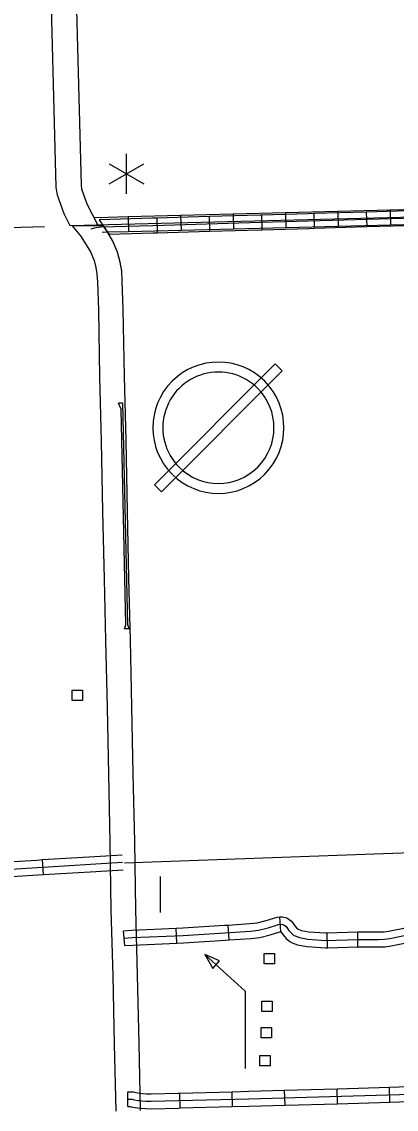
# Model space of a CAD drawing. Extents: x 1084508 to 1142749, y 1057638 to 1093403.
# Drawn here: x 1108925 to 1110110, y 1085121 to 1088554 of the extents above; entities that cross this region are included whole.
import ezdxf

# ---------------------------------------------------------------- set-up
doc = ezdxf.new("R2010")
doc.units = 0
for name, color, linetype in [('Level 10', 7, 'Continuous'), ('Level 2', 7, 'Continuous'), ('Level 32', 7, 'Continuous'), ('Level 45', 7, 'Continuous'), ('Level 48', 7, 'Continuous'), ('Level 5', 7, 'Continuous'), ('Level 56', 7, 'Continuous'), ('Level 57', 7, 'Continuous')]:
    doc.layers.add(name, color=color, linetype=linetype)

msp = doc.modelspace()

# ---------------------------------------------------------------- linework, layer by layer
at = {"layer": 'Level 10'}
for p, q in [((1109166, 1087911.9), (1109078.9, 1087909.5)), ((1109184.2, 1087909), (1109084.8, 1087909.9))]:
    msp.add_line(p, q, dxfattribs=at)
for points in [[(1109078.9, 1087909.5), (1109059.2, 1087947.8), (1109038.2, 1088006.8), (1109034.5, 1088031.4), (1108994, 1089577.2), (1108953, 1091226.2), (1108934.4, 1092038.9)], [(1109012.9, 1092040.8), (1109031.5, 1091228.1), (1109072.4, 1089579.2), (1109112.8, 1088038.4), (1109114.7, 1088026), (1109131.4, 1087979.1), (1109166, 1087911.9)], [(1109084.8, 1087909.9), (1109110.7, 1087877.6), (1109129.4, 1087850.1), (1109142.5, 1087828), (1109154.1, 1087800.6), (1109159.9, 1087778.2), (1109163.3, 1087757.9), (1109164.7, 1087731.6), (1109167.7, 1087643.9), (1109171.7, 1087432.9), (1109176.9, 1087229.2), (1109181.1, 1087007.7), (1109186, 1086794.7), (1109190.6, 1086600.5), (1109195.1, 1086389.7), (1109199.4, 1086178.6), (1109204, 1085964.3), (1109207.4, 1085750.3), (1109213.2, 1085542.5), (1109217.8, 1085327.2), (1109222.4, 1085115.2)], [(1109300.8, 1085116.9), (1109296.2, 1085328.9), (1109291.6, 1085544.4), (1109285.8, 1085752), (1109282.5, 1085965.7), (1109277.9, 1086180.3), (1109273.6, 1086391.4), (1109269, 1086602.2), (1109264.4, 1086796.5), (1109259.5, 1087009.4), (1109255.3, 1087230.9), (1109250.1, 1087434.7), (1109246.1, 1087645.9), (1109243.1, 1087735), (1109241.4, 1087766.3), (1109236.8, 1087794.5), (1109228.6, 1087826), (1109212.7, 1087863.4), (1109195.7, 1087892.2), (1109184.2, 1087909)]]:
    msp.add_lwpolyline(points, dxfattribs=at)
at = {"layer": 'Level 2'}
msp.add_lwpolyline([(1108174.8, 1087884.2), (1108997.2, 1087907.7)], dxfattribs=at)
at = {"layer": 'Level 32'}
for p, q in [((1109262, 1087937.8), (1109263.2, 1087890.7)), ((1109352.1, 1087933.8), (1109353.4, 1087886.8)), ((1109427.7, 1087942), (1109428.9, 1087894.9)), ((1109517.8, 1087938.6), (1109519.1, 1087891.5)), ((1109593.4, 1087946.2), (1109594.5, 1087899.1)), ((1109683.4, 1087943.3), (1109684.8, 1087896.3)), ((1109759, 1087950.4), (1109760.2, 1087903.3)), ((1109849.1, 1087948.2), (1109850.4, 1087901.1)), ((1109924.7, 1087954.6), (1109925.9, 1087907.5)), ((1110014.7, 1087953.1), (1110016.1, 1087906)), ((1110090.4, 1087958.8), (1110091.6, 1087911.7)), ((1109170.7, 1087928.9), (1109201.3, 1087882.6)), ((1108993.7, 1085862.1), (1108990.9, 1085909.1)), ((1109581.6, 1085655.8), (1109578.5, 1085702.8)), ((1109744.6, 1085681.6), (1109741.3, 1085728.5)), ((1109250.8, 1085637.7), (1109247.4, 1085684.7)), ((1109415.7, 1085645.5), (1109413.7, 1085692.5)), ((1109892.5, 1085631.1), (1109891.2, 1085678.2)), ((1110089.3, 1085143.6), (1110088, 1085190.7)), ((1109260.6, 1085129.7), (1109260.9, 1085176.8)), ((1109426.6, 1085125.3), (1109425.3, 1085172.3)), ((1109592.2, 1085129.6), (1109591, 1085176.7)), ((1109758, 1085134.2), (1109756.6, 1085181.3)), ((1109923.6, 1085138.9), (1109922.3, 1085186))]:
    msp.add_line(p, q, dxfattribs=at)
for points in [[(1110843.7, 1087953.7), (1110682, 1087947.7), (1110242.3, 1087936.3), (1109832.2, 1087924.1), (1109680.1, 1087919.7), (1109339.7, 1087909.9), (1109174.2, 1087905.5), (1109153.9, 1087902.6), (1109143.7, 1087898.8)], [(1109198.2, 1087936.2), (1109154.1, 1087935.1)], [(1109352.1, 1087933.8), (1109339.1, 1087933.5), (1109170.7, 1087928.9)], [(1109262, 1087937.8), (1109198.3, 1087936.2)], [(1110753.7, 1087952), (1109198.9, 1087912.7)], [(1109427.7, 1087942), (1109262, 1087937.8)], [(1109517.8, 1087938.6), (1109352.1, 1087933.8)], [(1109593.4, 1087946.2), (1109427.7, 1087942)], [(1109683.4, 1087943.3), (1109679.4, 1087943.2), (1109517.8, 1087938.6)], [(1109759, 1087950.4), (1109593.4, 1087946.2)], [(1109849.1, 1087948.2), (1109831.5, 1087947.7), (1109683.4, 1087943.3)], [(1109924.7, 1087954.6), (1109759, 1087950.4)], [(1110014.7, 1087953.1), (1109849.1, 1087948.2)], [(1110090.4, 1087958.8), (1109924.7, 1087954.6)], [(1110180.4, 1087958), (1110014.7, 1087953.1)], [(1110256.1, 1087963), (1110090.4, 1087958.8)], [(1109198.8, 1087912.7), (1109122.9, 1087910.7)], [(1109594.5, 1087899.1), (1109428.9, 1087894.9)], [(1109760.2, 1087903.3), (1109594.5, 1087899.1)], [(1109850.4, 1087901.1), (1109832.9, 1087900.6), (1109684.8, 1087896.3)], [(1109925.9, 1087907.5), (1109760.2, 1087903.3)], [(1110016.1, 1087906), (1109850.4, 1087901.1)], [(1110091.6, 1087911.7), (1109925.9, 1087907.5)], [(1110181.8, 1087911), (1110016.1, 1087906)], [(1110257.3, 1087915.9), (1110091.6, 1087911.7)], [(1109199.4, 1087889.1), (1109179.6, 1087888.6)], [(1109263.2, 1087890.7), (1109199.5, 1087889.1)], [(1109353.4, 1087886.8), (1109340.4, 1087886.4), (1109201.3, 1087882.6)], [(1109428.9, 1087894.9), (1109263.2, 1087890.7)], [(1109519.1, 1087891.5), (1109353.4, 1087886.8)], [(1109684.8, 1087896.3), (1109680.8, 1087896.1), (1109519.1, 1087891.5)], [(1108825.4, 1085898.6), (1108973.5, 1085908), (1108990.9, 1085909.1)], [(1108990.9, 1085909.1), (1109156.3, 1085919.2)], [(1109156.3, 1085919.2), (1109242.8, 1085924.4)], [(1106013.1, 1085765.1), (1106048.7, 1085768.3), (1106351.8, 1085774.1), (1106611.3, 1085776.7), (1107281.5, 1085790.1), (1107587.2, 1085795.3), (1107598.7, 1085799.7), (1107611.5, 1085801.7), (1107673, 1085804.2), (1107946, 1085821.5), (1108087.6, 1085831.2), (1108539.3, 1085857.4), (1108770.6, 1085871.5), (1108975, 1085884.5), (1109244.2, 1085900.9)], [(1109159.2, 1085872.2), (1109245.7, 1085877.4)], [(1108828.4, 1085851.6), (1108976.5, 1085861.1), (1108993.7, 1085862.1)], [(1108993.7, 1085862.1), (1109159.2, 1085872.2)], [(1109249.1, 1085661.2), (1109274.9, 1085663.1), (1109435.5, 1085669.9), (1109567.8, 1085678.5), (1109648.4, 1085683.9), (1109673.9, 1085686.7), (1109704.4, 1085694.3), (1109737.3, 1085704.7), (1109747.4, 1085705.4), (1109753.5, 1085703.9), (1109761.7, 1085697.8), (1109770.3, 1085686), (1109777.8, 1085677), (1109786.1, 1085670.2), (1109789.7, 1085668.4), (1109803.7, 1085663.1), (1109830.2, 1085658.4), (1109885.7, 1085654.4), (1109987.7, 1085657.4)], [(1109413.7, 1085692.5), (1109434.2, 1085693.4), (1109566.2, 1085702), (1109578.5, 1085702.8)], [(1109578.5, 1085702.8), (1109646.3, 1085707.3), (1109669.7, 1085709.9), (1109698, 1085716.9), (1109732.9, 1085727.9), (1109741.3, 1085728.5)], [(1109741.3, 1085728.5), (1109749.3, 1085729.1), (1109763.6, 1085725.7), (1109778.6, 1085714.6), (1109788.9, 1085700.5), (1109794.5, 1085693.8), (1109799, 1085690.1), (1109799.2, 1085690), (1109810, 1085685.8), (1109833.1, 1085681.8), (1109886.2, 1085678), (1109891.2, 1085678.2)], [(1109247.4, 1085684.7), (1109273.6, 1085686.6), (1109413.7, 1085692.5)], [(1109581.6, 1085655.8), (1109650.5, 1085660.4), (1109678, 1085663.5), (1109710.7, 1085671.6), (1109741.8, 1085681.4), (1109744.6, 1085681.6)], [(1109744.2, 1085681.5), (1109744.8, 1085681.1), (1109751.8, 1085671.5), (1109761.2, 1085660.3), (1109773.2, 1085650.4), (1109780.2, 1085646.9), (1109797.3, 1085640.3), (1109827.3, 1085635), (1109885.2, 1085630.9), (1109892.5, 1085631.1)], [(1109891.2, 1085678.2), (1109987, 1085681)], [(1109250.8, 1085637.7), (1109276.2, 1085639.6), (1109415.7, 1085645.5)], [(1109415.7, 1085645.5), (1109436.8, 1085646.4), (1109569.3, 1085655), (1109581.6, 1085655.8)], [(1109892.5, 1085631.1), (1109988.4, 1085633.9)], [(1109260.8, 1085153.2), (1109269.1, 1085153.2), (1109275.4, 1085152.7), (1109281.2, 1085151.4), (1109294.2, 1085148.7), (1109305, 1085147.8), (1109317.6, 1085146.9), (1109334.3, 1085146.4), (1109421, 1085148.7), (1109643.6, 1085154.5), (1110119.7, 1085168), (1110288.7, 1085171.2), (1110590.4, 1085180.6), (1110849.4, 1085186.9), (1111062.9, 1085193.2), (1111162.7, 1085195.9), (1111325.9, 1085199.1), (1111333.1, 1085198.6), (1111339, 1085195.9)], [(1109922.3, 1085186), (1110088, 1085190.7)], [(1110088, 1085190.7), (1110119.1, 1085191.6), (1110253.9, 1085194.1)], [(1109260.9, 1085176.8), (1109270, 1085176.7), (1109278.9, 1085176.1), (1109286.2, 1085174.4), (1109297.6, 1085172), (1109306.8, 1085171.2), (1109318.8, 1085170.4), (1109334.3, 1085170), (1109420.4, 1085172.2), (1109425.3, 1085172.3)], [(1109425.3, 1085172.3), (1109591, 1085176.7)], [(1109591, 1085176.7), (1109642.9, 1085178.1), (1109756.6, 1085181.3)], [(1109756.6, 1085181.3), (1109922.3, 1085186)], [(1109260.6, 1085129.7), (1109268.1, 1085129.6), (1109271.8, 1085129.4), (1109276.2, 1085128.4), (1109290.9, 1085125.3), (1109303.2, 1085124.3), (1109316.5, 1085123.4), (1109334.2, 1085122.9), (1109421.6, 1085125.1), (1109426.6, 1085125.3)], [(1109426.6, 1085125.3), (1109592.2, 1085129.6)], [(1109592.2, 1085129.6), (1109644.2, 1085131), (1109758, 1085134.2)], [(1109758, 1085134.2), (1109923.6, 1085138.9)], [(1109923.6, 1085138.9), (1110089.3, 1085143.6)], [(1110089.3, 1085143.6), (1110120.2, 1085144.5), (1110254.8, 1085147)]]:
    msp.add_lwpolyline(points, dxfattribs=at)
at = {"layer": 'Level 45'}
msp.add_line((1109987.7, 1085633.9), (1109987.7, 1085681), dxfattribs=at)
for points in [[(1109987.7, 1085681), (1110052.5, 1085681), (1110070.8, 1085681.4), (1110084.9, 1085683.4), (1110133.4, 1085693.3), (1110144, 1085696.9)], [(1109987.7, 1085657.4), (1110052.8, 1085657.4), (1110072.6, 1085657.9), (1110088.9, 1085660.1), (1110139.5, 1085670.5)], [(1109987.7, 1085633.9), (1110053, 1085633.9), (1110074.5, 1085634.4), (1110092.9, 1085636.9), (1110145.6, 1085647.8), (1110159, 1085652.3)]]:
    msp.add_lwpolyline(points, dxfattribs=at)
at = {"layer": 'Level 48'}
for p, q in [((1109202.2, 1088105.1), (1109310.9, 1088042.3)), ((1109202.2, 1088042.3), (1109310.9, 1088105.1)), ((1109256.5, 1088010.9), (1109256.5, 1088136.5))]:
    msp.add_line(p, q, dxfattribs=at)
at = {"layer": 'Level 5'}
msp.add_lwpolyline([(1109250.1, 1085899.4), (1110888.1, 1085957.8)], dxfattribs=at)
at = {"layer": 'Level 56'}
for points in [[(1109084.3, 1086411.4), (1109084.3, 1086444.1), (1109117, 1086444.1), (1109117, 1086411.4)], [(1109529.2, 1085565.5), (1109550.7, 1085589.3), (1109504.3, 1085609.6)], [(1109691.6, 1085580.1), (1109691.6, 1085612.8), (1109724.3, 1085612.8), (1109724.3, 1085580.1)], [(1109684.7, 1085430.1), (1109684.7, 1085462.8), (1109717.5, 1085462.8), (1109717.5, 1085430.1)], [(1109682.2, 1085346.6), (1109682.2, 1085379.3), (1109714.9, 1085379.3), (1109714.9, 1085346.6)], [(1109677.9, 1085258.1), (1109677.9, 1085290.8), (1109710.7, 1085290.8), (1109710.7, 1085258.1)]]:
    msp.add_lwpolyline(points, close=True, dxfattribs=at)
for points in [[(1109363.2, 1085855.9), (1109363.2, 1085742.2)], [(1109504.3, 1085609.6), (1109631.7, 1085494.2), (1109631.7, 1085249.7)]]:
    msp.add_lwpolyline(points, dxfattribs=at)
at = {"layer": 'Level 57'}
for p, q in [((1109726.9, 1087474.3), (1109345.2, 1087092.6)), ((1109367.4, 1087070.4), (1109749.1, 1087452.1)), ((1109749.1, 1087452.1), (1109726.9, 1087474.3)), ((1109345.2, 1087092.6), (1109367.4, 1087070.4))]:
    msp.add_line(p, q, dxfattribs=at)
for points in [[(1109264.8, 1086637.5), (1109260.4, 1086650.6), (1109245.4, 1087349.7), (1109230.8, 1087350.3)], [(1109264.8, 1086637.5), (1109250.6, 1086637.5), (1109254.5, 1086650.4), (1109239.9, 1087331.1), (1109230.8, 1087350.3)]]:
    msp.add_lwpolyline(points, dxfattribs=at)
for radius, start, end in [(207.2, 45, 225), (175.8, 45, 225.0001), (207.2, 225, 45), (175.8, 225.0001, 45)]:
    msp.add_arc((1109547.1, 1087272.3), radius, start, end, dxfattribs=at)

doc.saveas('drawing.dxf')
